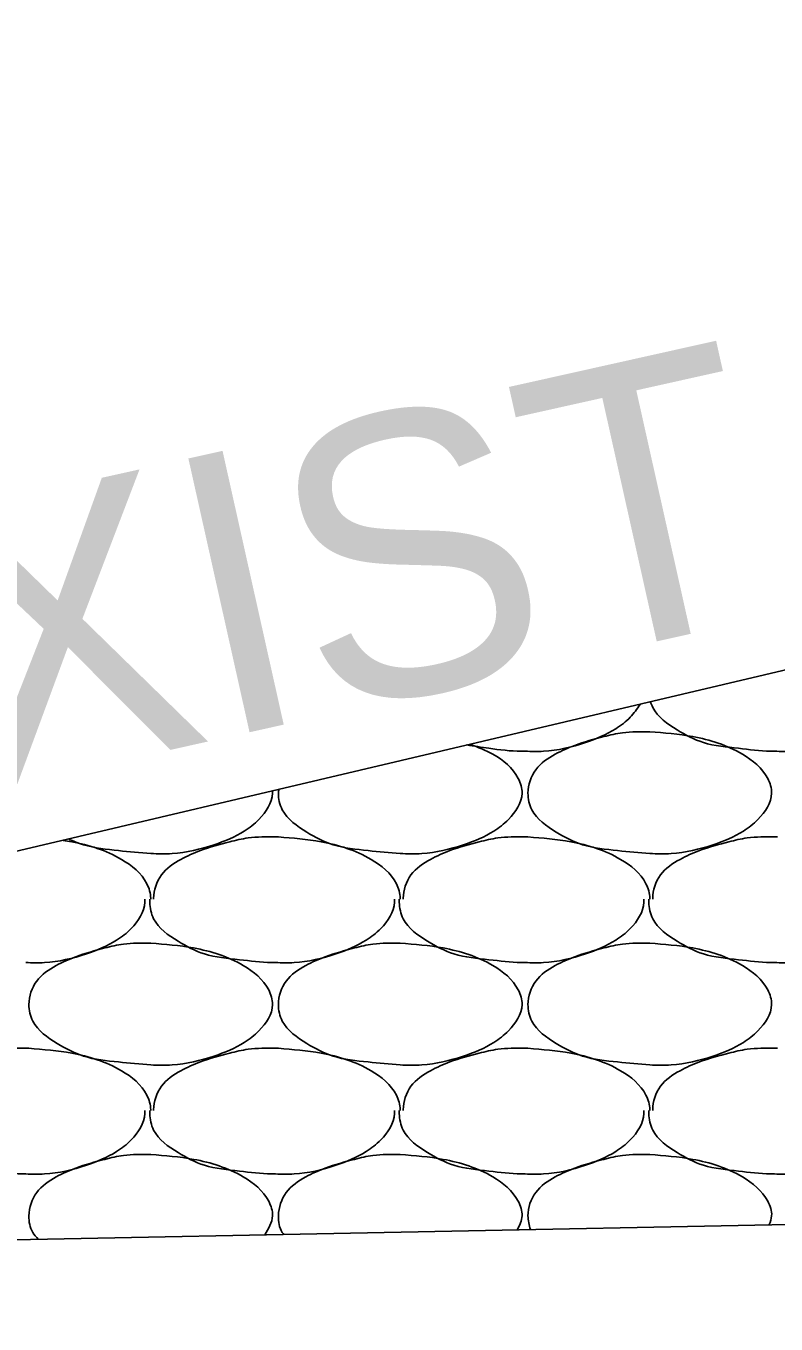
# Model space of a CAD drawing. Extents: x 1364961 to 1365294, y 367927 to 368034.
# Drawn here: x 1365018.618 to 1365020.157, y 367952.554 to 367955.219 of the extents above; entities that cross this region are included whole.
import ezdxf

# ---------------------------------------------------------------- set-up
doc = ezdxf.new("R2010")
doc.units = 0
doc.layers.add('Default', color=7, linetype='Continuous')

msp = doc.modelspace()

# ---------------------------------------------------------------- linework, layer by layer
at = {"layer": 'Default'}
for p, q in [((1365025.2251, 367955.0869), (1365003.7239, 367950.0182)), ((1365019.1301, 367953.5539), (1365019.1361, 367953.5539)), ((1365019.6421, 367953.5539), (1365019.6481, 367953.5539)), ((1365020.1541, 367953.5539), (1365020.1601, 367953.5539)), ((1365018.6181, 367953.1199), (1365018.6241, 367953.1199)), ((1365019.1301, 367953.1199), (1365019.1361, 367953.1199)), ((1365019.6421, 367953.1199), (1365019.6481, 367953.1199)), ((1365020.1541, 367953.1199), (1365020.1601, 367953.1199)), ((1365014.9002, 367952.6529), (1365031.1681, 367952.9779))]:
    msp.add_line(p, q, dxfattribs=at)
for points in [[(1365020.3981, 367953.8599), (1365020.3981, 367953.8539), (1365020.3701, 367953.7999), (1365020.3401, 367953.7759), (1365020.2781, 367953.7479), (1365020.1921, 367953.7299), (1365020.1541, 367953.7299)], [(1365019.8781, 367953.8259), (1365019.8581, 367953.7999), (1365019.8281, 367953.7759), (1365019.7661, 367953.7479), (1365019.6801, 367953.7299), (1365019.6421, 367953.7299)], [(1365020.1541, 367953.7299), (1365020.1461, 367953.7299), (1365020.0801, 367953.7359), (1365020.0081, 367953.7479), (1365019.9541, 367953.7739), (1365019.9041, 367953.8199), (1365019.8991, 367953.8319)], [(1365019.8981, 367953.7699), (1365019.9861, 367953.7599), (1365020.0881, 367953.7239), (1365020.1401, 367953.6739), (1365020.1481, 367953.6439), (1365020.1201, 367953.5899), (1365020.0901, 367953.5659), (1365020.0281, 367953.5379), (1365019.9421, 367953.5199), (1365019.8981, 367953.5199), (1365019.8321, 367953.5259), (1365019.7601, 367953.5379), (1365019.7061, 367953.5639), (1365019.6561, 367953.6099), (1365019.6481, 367953.6439), (1365019.6641, 367953.6919), (1365019.7041, 367953.7239), (1365019.7441, 367953.7419), (1365019.8041, 367953.7599), (1365019.8421, 367953.7679), (1365019.8981, 367953.7699)], [(1365019.5301, 367953.7439), (1365019.5761, 367953.7239), (1365019.6281, 367953.6739), (1365019.6361, 367953.6439), (1365019.6081, 367953.5899), (1365019.5781, 367953.5659), (1365019.5161, 367953.5379), (1365019.4301, 367953.5199), (1365019.3861, 367953.5199), (1365019.3201, 367953.5259), (1365019.2481, 367953.5379), (1365019.1941, 367953.5639), (1365019.1441, 367953.6099), (1365019.1361, 367953.6439), (1365019.1371, 367953.6519)], [(1365019.6421, 367953.7299), (1365019.6341, 367953.7299), (1365019.5681, 367953.7359), (1365019.5221, 367953.7429)], [(1365019.1241, 367953.6489), (1365019.1241, 367953.6439), (1365019.0961, 367953.5899), (1365019.0661, 367953.5659), (1365019.0041, 367953.5379), (1365018.9181, 367953.5199), (1365018.8741, 367953.5199), (1365018.8081, 367953.5259), (1365018.7361, 367953.5379), (1365018.7051, 367953.5499)], [(1365018.8801, 367953.4259), (1365018.8801, 367953.4279), (1365018.8961, 367953.4759), (1365018.9361, 367953.5079), (1365018.9761, 367953.5259), (1365019.0361, 367953.5439), (1365019.0741, 367953.5519), (1365019.1301, 367953.5539)], [(1365019.1361, 367953.5539), (1365019.2241, 367953.5439), (1365019.3261, 367953.5079), (1365019.3781, 367953.4579), (1365019.3861, 367953.4279), (1365019.3861, 367953.4259)], [(1365019.3921, 367953.4259), (1365019.3921, 367953.4279), (1365019.4081, 367953.4759), (1365019.4481, 367953.5079), (1365019.4881, 367953.5259), (1365019.5481, 367953.5439), (1365019.5861, 367953.5519), (1365019.6421, 367953.5539)], [(1365019.6481, 367953.5539), (1365019.7361, 367953.5439), (1365019.8381, 367953.5079), (1365019.8901, 367953.4579), (1365019.8981, 367953.4279), (1365019.8981, 367953.4259)], [(1365019.9041, 367953.4259), (1365019.9041, 367953.4279), (1365019.9201, 367953.4759), (1365019.9601, 367953.5079), (1365020.0001, 367953.5259), (1365020.0601, 367953.5439), (1365020.0981, 367953.5519), (1365020.1541, 367953.5539)], [(1365018.6941, 367953.5469), (1365018.7121, 367953.5439), (1365018.8141, 367953.5079), (1365018.8661, 367953.4579), (1365018.8741, 367953.4279), (1365018.8741, 367953.4259)], [(1365018.8621, 367953.4259), (1365018.8621, 367953.4199), (1365018.8341, 367953.3659), (1365018.8041, 367953.3419), (1365018.7421, 367953.3139), (1365018.6561, 367953.2959), (1365018.6181, 367953.2959)], [(1365019.1301, 367953.2959), (1365019.1221, 367953.2959), (1365019.0561, 367953.3019), (1365018.9841, 367953.3139), (1365018.9301, 367953.3399), (1365018.8801, 367953.3859), (1365018.8721, 367953.4199), (1365018.8721, 367953.4259)], [(1365019.3741, 367953.4259), (1365019.3741, 367953.4199), (1365019.3461, 367953.3659), (1365019.3161, 367953.3419), (1365019.2541, 367953.3139), (1365019.1681, 367953.2959), (1365019.1301, 367953.2959)], [(1365019.6421, 367953.2959), (1365019.6341, 367953.2959), (1365019.5681, 367953.3019), (1365019.4961, 367953.3139), (1365019.4421, 367953.3399), (1365019.3921, 367953.3859), (1365019.3841, 367953.4199), (1365019.3841, 367953.4259)], [(1365019.8861, 367953.4259), (1365019.8861, 367953.4199), (1365019.8581, 367953.3659), (1365019.8281, 367953.3419), (1365019.7661, 367953.3139), (1365019.6801, 367953.2959), (1365019.6421, 367953.2959)], [(1365020.1541, 367953.2959), (1365020.1461, 367953.2959), (1365020.0801, 367953.3019), (1365020.0081, 367953.3139), (1365019.9541, 367953.3399), (1365019.9041, 367953.3859), (1365019.8961, 367953.4199), (1365019.8961, 367953.4259)], [(1365020.3981, 367953.4259), (1365020.3981, 367953.4199), (1365020.3701, 367953.3659), (1365020.3401, 367953.3419), (1365020.2781, 367953.3139), (1365020.1921, 367953.2959), (1365020.1541, 367953.2959)], [(1365018.8741, 367953.3359), (1365018.9621, 367953.3259), (1365019.0641, 367953.2899), (1365019.1161, 367953.2399), (1365019.1241, 367953.2099), (1365019.0961, 367953.1559), (1365019.0661, 367953.1319), (1365019.0041, 367953.1039), (1365018.9181, 367953.0859), (1365018.8741, 367953.0859), (1365018.8081, 367953.0919), (1365018.7361, 367953.1039), (1365018.6821, 367953.1299), (1365018.6321, 367953.1759), (1365018.6241, 367953.2099), (1365018.6401, 367953.2579), (1365018.6801, 367953.2899), (1365018.7201, 367953.3079), (1365018.7801, 367953.3259), (1365018.8181, 367953.3339), (1365018.8741, 367953.3359)], [(1365019.3861, 367953.3359), (1365019.4741, 367953.3259), (1365019.5761, 367953.2899), (1365019.6281, 367953.2399), (1365019.6361, 367953.2099), (1365019.6081, 367953.1559), (1365019.5781, 367953.1319), (1365019.5161, 367953.1039), (1365019.4301, 367953.0859), (1365019.3861, 367953.0859), (1365019.3201, 367953.0919), (1365019.2481, 367953.1039), (1365019.1941, 367953.1299), (1365019.1441, 367953.1759), (1365019.1361, 367953.2099), (1365019.1521, 367953.2579), (1365019.1921, 367953.2899), (1365019.2321, 367953.3079), (1365019.2921, 367953.3259), (1365019.3301, 367953.3339), (1365019.3861, 367953.3359)], [(1365019.8981, 367953.3359), (1365019.9861, 367953.3259), (1365020.0881, 367953.2899), (1365020.1401, 367953.2399), (1365020.1481, 367953.2099), (1365020.1201, 367953.1559), (1365020.0901, 367953.1319), (1365020.0281, 367953.1039), (1365019.9421, 367953.0859), (1365019.8981, 367953.0859), (1365019.8321, 367953.0919), (1365019.7601, 367953.1039), (1365019.7061, 367953.1299), (1365019.6561, 367953.1759), (1365019.6481, 367953.2099), (1365019.6641, 367953.2579), (1365019.7041, 367953.2899), (1365019.7441, 367953.3079), (1365019.8041, 367953.3259), (1365019.8421, 367953.3339), (1365019.8981, 367953.3359)], [(1365018.3681, 367952.9919), (1365018.3681, 367952.9939), (1365018.3841, 367953.0419), (1365018.4241, 367953.0739), (1365018.4641, 367953.0919), (1365018.5241, 367953.1099), (1365018.5621, 367953.1179), (1365018.6181, 367953.1199)], [(1365018.6241, 367953.1199), (1365018.7121, 367953.1099), (1365018.8141, 367953.0739), (1365018.8661, 367953.0239), (1365018.8741, 367952.9939), (1365018.8741, 367952.9919)], [(1365018.8801, 367952.9919), (1365018.8801, 367952.9939), (1365018.8961, 367953.0419), (1365018.9361, 367953.0739), (1365018.9761, 367953.0919), (1365019.0361, 367953.1099), (1365019.0741, 367953.1179), (1365019.1301, 367953.1199)], [(1365019.1361, 367953.1199), (1365019.2241, 367953.1099), (1365019.3261, 367953.0739), (1365019.3781, 367953.0239), (1365019.3861, 367952.9939), (1365019.3861, 367952.9919)], [(1365019.3921, 367952.9919), (1365019.3921, 367952.9939), (1365019.4081, 367953.0419), (1365019.4481, 367953.0739), (1365019.4881, 367953.0919), (1365019.5481, 367953.1099), (1365019.5861, 367953.1179), (1365019.6421, 367953.1199)], [(1365019.6481, 367953.1199), (1365019.7361, 367953.1099), (1365019.8381, 367953.0739), (1365019.8901, 367953.0239), (1365019.8981, 367952.9939), (1365019.8981, 367952.9919)], [(1365019.9041, 367952.9919), (1365019.9041, 367952.9939), (1365019.9201, 367953.0419), (1365019.9601, 367953.0739), (1365020.0001, 367953.0919), (1365020.0601, 367953.1099), (1365020.0981, 367953.1179), (1365020.1541, 367953.1199)], [(1365018.6181, 367952.8619), (1365018.6101, 367952.8619), (1365018.5441, 367952.8679), (1365018.4721, 367952.8799), (1365018.4181, 367952.9059), (1365018.3681, 367952.9519), (1365018.3601, 367952.9859), (1365018.3601, 367952.9919)], [(1365018.8621, 367952.9919), (1365018.8621, 367952.9859), (1365018.8341, 367952.9319), (1365018.8041, 367952.9079), (1365018.7421, 367952.8799), (1365018.6561, 367952.8619), (1365018.6181, 367952.8619)], [(1365019.1301, 367952.8619), (1365019.1221, 367952.8619), (1365019.0561, 367952.8679), (1365018.9841, 367952.8799), (1365018.9301, 367952.9059), (1365018.8801, 367952.9519), (1365018.8721, 367952.9859), (1365018.8721, 367952.9919)], [(1365019.3741, 367952.9919), (1365019.3741, 367952.9859), (1365019.3461, 367952.9319), (1365019.3161, 367952.9079), (1365019.2541, 367952.8799), (1365019.1681, 367952.8619), (1365019.1301, 367952.8619)], [(1365019.6421, 367952.8619), (1365019.6341, 367952.8619), (1365019.5681, 367952.8679), (1365019.4961, 367952.8799), (1365019.4421, 367952.9059), (1365019.3921, 367952.9519), (1365019.3841, 367952.9859), (1365019.3841, 367952.9919)], [(1365019.8861, 367952.9919), (1365019.8861, 367952.9859), (1365019.8581, 367952.9319), (1365019.8281, 367952.9079), (1365019.7661, 367952.8799), (1365019.6801, 367952.8619), (1365019.6421, 367952.8619)], [(1365020.1541, 367952.8619), (1365020.1461, 367952.8619), (1365020.0801, 367952.8679), (1365020.0081, 367952.8799), (1365019.9541, 367952.9059), (1365019.9041, 367952.9519), (1365019.8961, 367952.9859), (1365019.8961, 367952.9919)], [(1365020.3981, 367952.9919), (1365020.3981, 367952.9859), (1365020.3701, 367952.9319), (1365020.3401, 367952.9079), (1365020.2781, 367952.8799), (1365020.1921, 367952.8619), (1365020.1541, 367952.8619)], [(1365018.6431, 367952.7279), (1365018.6321, 367952.7419), (1365018.6241, 367952.7759), (1365018.6401, 367952.8239), (1365018.6801, 367952.8559), (1365018.7201, 367952.8739), (1365018.7801, 367952.8919), (1365018.8181, 367952.8999), (1365018.8741, 367952.9019)], [(1365018.8741, 367952.9019), (1365018.9621, 367952.8919), (1365019.0641, 367952.8559), (1365019.1161, 367952.8059), (1365019.1241, 367952.7759), (1365019.1081, 367952.7369)], [(1365019.1471, 367952.7379), (1365019.1441, 367952.7419), (1365019.1361, 367952.7759), (1365019.1521, 367952.8239), (1365019.1921, 367952.8559), (1365019.2321, 367952.8739), (1365019.2921, 367952.8919), (1365019.3301, 367952.8999), (1365019.3861, 367952.9019)], [(1365019.3861, 367952.9019), (1365019.4741, 367952.8919), (1365019.5761, 367952.8559), (1365019.6281, 367952.8059), (1365019.6361, 367952.7759), (1365019.6261, 367952.7469)], [(1365019.6531, 367952.7479), (1365019.6481, 367952.7759), (1365019.6641, 367952.8239), (1365019.7041, 367952.8559), (1365019.7441, 367952.8739), (1365019.8041, 367952.8919), (1365019.8421, 367952.8999), (1365019.8981, 367952.9019)], [(1365019.8981, 367952.9019), (1365019.9861, 367952.8919), (1365020.0881, 367952.8559), (1365020.1401, 367952.8059), (1365020.1481, 367952.7759), (1365020.1431, 367952.7579)]]:
    msp.add_spline(points, degree=3, dxfattribs=at)

# ---------------------------------------------------------------- texts
msp.add_text('EXIST. SLOPE', height=0.576, rotation=12.587, dxfattribs=at).set_placement((1365018.0047, 367953.5295))

doc.saveas('drawing.dxf')
